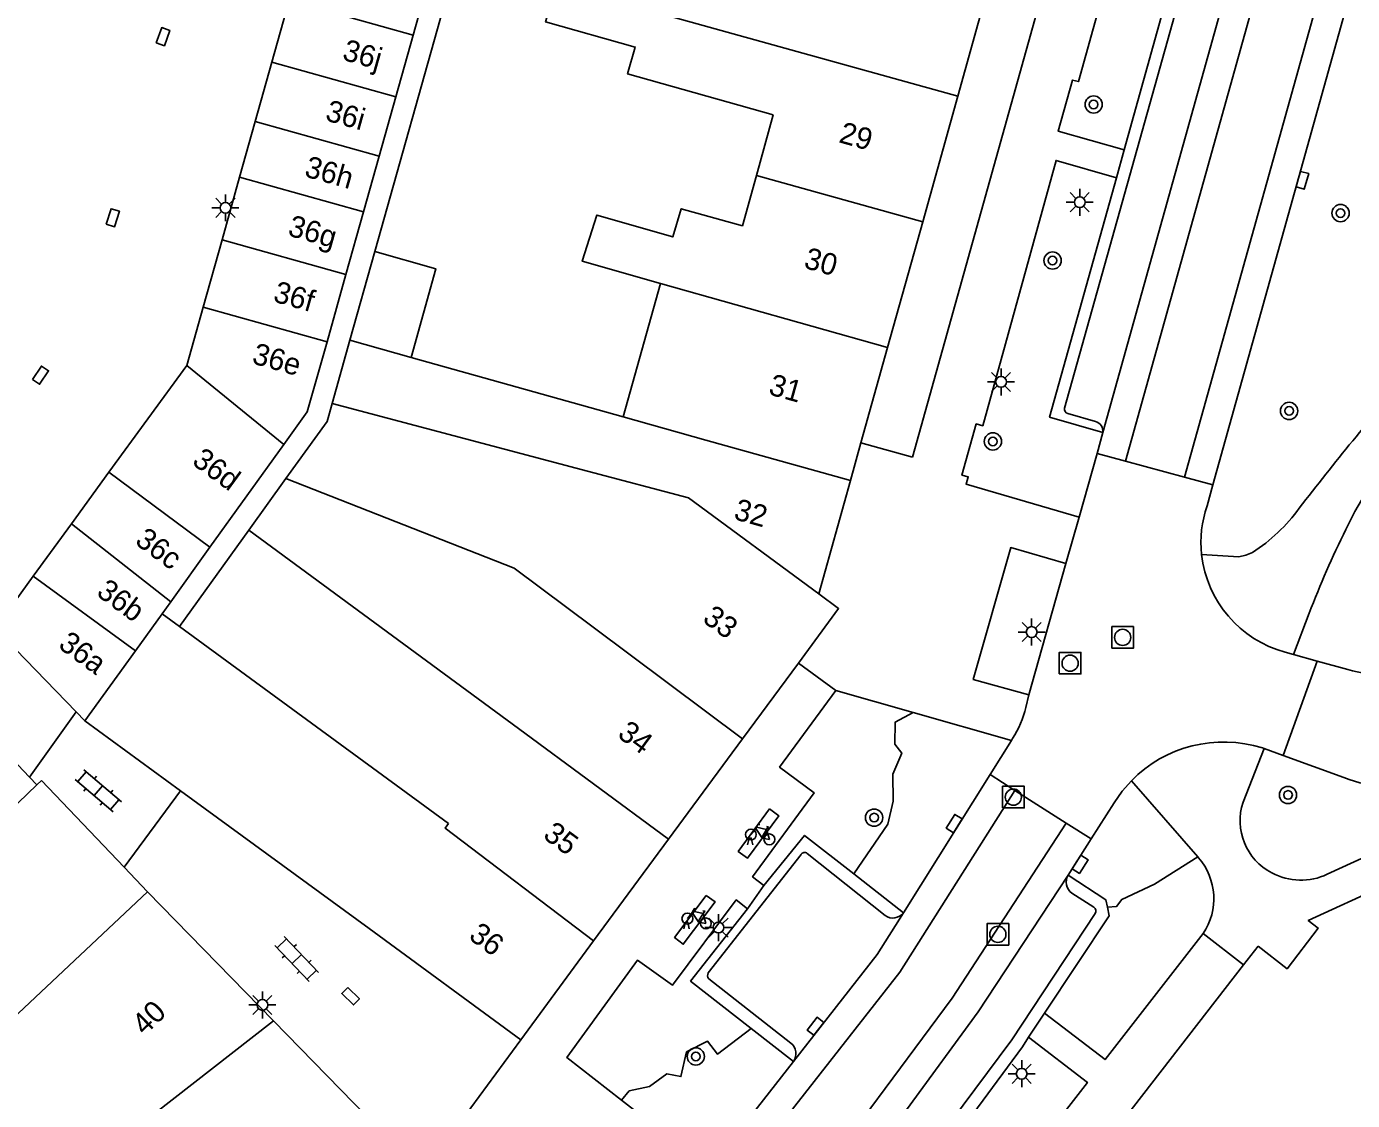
# Model space of a CAD drawing. Extents: x 132998 to 136004, y 396998 to 398512.
# Drawn here: x 133203.7 to 133265.1, y 398250.3 to 398300.1 of the extents above; entities that cross this region are included whole.
import ezdxf

# ---------------------------------------------------------------- set-up
doc = ezdxf.new("R2010")
doc.units = 0
for name, color, linetype in [('gg-afsc-erfafscheiding', 7, 'Continuous'), ('gg-afsc-muur', 7, 'Continuous'), ('gg-anno-huisnummerreeks BGT', 7, 'Continuous'), ('gg-bbg-bijgebouw', 7, 'Continuous'), ('gg-bbg-gedigitaliseerde bebouwing', 7, 'Continuous'), ('gg-bbg-gedigitaliseerde bijgebouw', 7, 'Continuous'), ('gg-bbg-hoofdgebouw', 7, 'Continuous'), ('gg-bbg-luifel en loopbrug', 7, 'Continuous'), ('gg-bbg-tussenscheiding', 7, 'Continuous'), ('gg-knt-verharding', 7, 'Continuous'), ('gg-knt-verharding nz', 7, 'Continuous'), ('gt-grn-groengrens', 7, 'Continuous'), ('gt-grn-weggrens', 7, 'Continuous'), ('gt-symb-boom', 7, 'Continuous'), ('gt-symb-fietsenrek', 7, 'Continuous'), ('gt-symb-klinker verharding', 7, 'Continuous'), ('gt-symb-kolk', 7, 'Continuous'), ('gt-symb-kolk center center', 7, 'Continuous'), ('gt-symb-lichtmast', 7, 'Continuous'), ('gt-symb-rioolschacht', 7, 'Continuous')]:
    doc.layers.add(name, color=color, linetype=linetype)

# ---------------------------------------------------------------- blocks, each defined once
blk = doc.blocks.new('gt0-KOLKCC')
at = {"layer": 'gt-symb-kolk center center'}
blk.add_lwpolyline([(-0.375, 0.2), (0.375, 0.2), (0.375, -0.2), (-0.375, -0.2)], close=True, dxfattribs=at)
blk = doc.blocks.new('gt0-BOOM')
at = {"layer": 'gt-symb-boom'}
for radius in [0.4, 0.2]:
    blk.add_circle((0, 0), radius, dxfattribs=at)
blk = doc.blocks.new('gt0-KOLK')
at = {"layer": 'gt-symb-kolk'}
blk.add_lwpolyline([(0, 0), (0.375, 0), (0.375, 0.4), (-0.375, 0.4), (-0.375, 0), (0, 0)], dxfattribs=at)
blk = doc.blocks.new('gt0-LMAST')
at = {"layer": 'gt-symb-lichtmast'}
for p, q in [((-0.005, 0.246), (-0.005, 0.621)), ((-0.182, 0.173), (-0.447, 0.438)), ((0.172, 0.173), (0.437, 0.438)), ((-0.255, -0.004), (-0.63, -0.004)), ((-0.182, -0.181), (-0.447, -0.446)), ((-0.005, -0.254), (-0.005, -0.629)), ((0.437, -0.446), (0.172, -0.181)), ((0.245, -0.004), (0.62, -0.004))]:
    blk.add_line(p, q, dxfattribs=at)
blk.add_circle((-0.005, -0.004), 0.25, dxfattribs=at)
blk = doc.blocks.new('gt0-RS')
at = {"layer": 'gt-symb-rioolschacht'}
blk.add_lwpolyline([(-0.5, -0.5), (0.5, -0.5), (0.5, 0.5), (-0.5, 0.5)], close=True, dxfattribs=at)
blk.add_circle((0, 0), 0.375, dxfattribs=at)
blk = doc.blocks.new('gt0-FREK')
at = {"layer": 'gt-symb-fietsenrek'}
for p, q in [((0.259, 0.762), (0.294, 0.823)), ((0.54, 0.335), (0.259, 0.762)), ((0.294, 0.823), (0.767, 0.714)), ((0.767, 0.714), (0.54, 0.335)), ((0.757, 0.841), (0.866, 0.816)), ((0.767, 0.714), (0.84, 0.822)), ((0.895, 0.252), (0.767, 0.714))]:
    blk.add_line(p, q, dxfattribs=at)
for points in [[(0.036, 0.476), (0.228, 0.708), (0.259, 0.762)], [(0.294, 0.823), (0.36, 0.937), (0.452, 0.935)], [(-0.124, 0), (-0.047, 0.312), (0.053, 0.312), (0.12, 0)], [(0.54, 0.335), (0.555, 0.305), (0.895, 0.252)]]:
    blk.add_lwpolyline(points, dxfattribs=at)
for centre in [(0.036, 0.476), (0.895, 0.252)]:
    blk.add_circle(centre, 0.252, dxfattribs=at)
blk = doc.blocks.new('gt0-KL1')
at = {"layer": 'gt-symb-klinker verharding'}
for p, q in [((-1.15, 0.3), (1.15, 0.3)), ((-1, -0.3), (-1, 0.3)), ((-0.5, 0.3), (-0.5, 0.45)), ((0, -0.3), (0, 0.3)), ((0.5, 0.3), (0.5, 0.45)), ((1, -0.3), (1, 0.3)), ((-1.15, -0.3), (1.15, -0.3)), ((-0.5, -0.45), (-0.5, -0.3)), ((0.5, -0.45), (0.5, -0.3))]:
    blk.add_line(p, q, dxfattribs=at)

msp = doc.modelspace()

# ---------------------------------------------------------------- linework, layer by layer
at = {"layer": 'gg-afsc-erfafscheiding'}
msp.add_line((133223.266, 398302.021), (133219.801, 398289.681), dxfattribs=at)
at = {"layer": 'gg-afsc-muur'}
for p, q in [((133203.796, 398265.318), (133202.716, 398266.453)), ((133204.143, 398264.953), (133203.796, 398265.318))]:
    msp.add_line(p, q, dxfattribs=at)
at = {"layer": 'gg-bbg-bijgebouw'}
for p, q in [((133215.028, 398298.458), (133215.833, 398301.329)), ((133214.258, 398295.708), (133215.028, 398298.458)), ((133213.537, 398293.136), (133214.258, 398295.708)), ((133212.722, 398290.224), (133213.537, 398293.136)), ((133211.849, 398287.108), (133212.722, 398290.224)), ((133211.09, 398284.4), (133211.849, 398287.108)), ((133211.09, 398284.4), (133207.48, 398279.446)), ((133205.738, 398277.056), (133207.48, 398279.446)), ((133203.969, 398274.628), (133205.738, 398277.056)), ((133206.37, 398267.92), (133205.966, 398268.335)), ((133204.36, 398265.16), (133204.143, 398264.953)), ((133208.189, 398261.134), (133204.36, 398265.16)), ((133209.274, 398259.993), (133208.189, 398261.134)), ((133222.01, 398246.951), (133215.113, 398254.012))]:
    msp.add_line(p, q, dxfattribs=at)
msp.add_lwpolyline([(133205.966, 398268.335), (133202.2, 398272.2), (133203.969, 398274.628)], dxfattribs=at)
at = {"layer": 'gg-bbg-gedigitaliseerde bebouwing'}
for p, q in [((133238.273, 398296.022), (133237.49, 398293.213)), ((133233.042, 398288.207), (133231.315, 398282.015)), ((133218.647, 398285.571), (133217.824, 398282.642)), ((133218.647, 398285.571), (133221.489, 398284.773)), ((133221.489, 398284.773), (133231.315, 398282.015)), ((133213.965, 398276.765), (133215.685, 398279.157)), ((133210.748, 398272.293), (133213.965, 398276.765)), ((133210.748, 398272.293), (133209.941, 398272.884))]:
    msp.add_line(p, q, dxfattribs=at)
for points in [[(133238.273, 398296.022), (133231.521, 398297.918), (133231.87, 398299.163), (133227.72, 398300.328), (133227.836, 398300.739)], [(133237.49, 398293.213), (133236.839, 398290.878), (133234.004, 398291.669), (133233.609, 398290.362), (133230.093, 398291.376), (133229.419, 398289.23), (133233.042, 398288.207)], [(133215.685, 398279.157), (133217.588, 398281.803), (133217.824, 398282.642)]]:
    msp.add_lwpolyline(points, dxfattribs=at)
at = {"layer": 'gg-bbg-gedigitaliseerde bijgebouw'}
for p, q in [((133221.58, 398299.719), (133222.426, 398302.731)), ((133220.774, 398296.848), (133221.58, 398299.719)), ((133220.002, 398294.099), (133220.774, 398296.848)), ((133219.28, 398291.527), (133220.002, 398294.099)), ((133218.462, 398288.616), (133219.28, 398291.527)), ((133217.588, 398285.503), (133218.462, 398288.616)), ((133215.593, 398280.742), (133212.164, 398275.975)), ((133210.344, 398273.445), (133212.164, 398275.975)), ((133209.941, 398272.884), (133210.344, 398273.445))]:
    msp.add_line(p, q, dxfattribs=at)
for points in [[(133215.593, 398280.742), (133216.673, 398282.244), (133217.588, 398285.503)], [(133204.143, 398264.953), (133198.135, 398259.169), (133203.02, 398254.13)]]:
    msp.add_lwpolyline(points, dxfattribs=at)
at = {"layer": 'gg-bbg-hoofdgebouw'}
for p, q in [((133248.519, 398302.974), (133246.818, 398296.879)), ((133246.818, 398296.879), (133245.195, 398291.063)), ((133245.195, 398291.063), (133243.568, 398285.234)), ((133243.568, 398285.234), (133242.336, 398280.818)), ((133242.336, 398280.818), (133241.845, 398279.06)), ((133241.845, 398279.06), (133240.38, 398273.81)), ((133239.438, 398270.603), (133236.845, 398267.084)), ((133210.792, 398264.684), (133206.37, 398267.92)), ((133236.845, 398267.084), (133233.416, 398262.431)), ((133219.535, 398258.288), (133210.792, 398264.684)), ((133233.416, 398262.431), (133229.944, 398257.719)), ((133215.113, 398254.012), (133209.274, 398259.993)), ((133226.57, 398253.14), (133219.535, 398258.288)), ((133229.944, 398257.719), (133226.57, 398253.14)), ((133260.072, 398256.611), (133260.741, 398257.473)), ((133247.81, 398240.81), (133260.072, 398256.611))]:
    msp.add_line(p, q, dxfattribs=at)
for points in [[(133240.38, 398273.81), (133241.3, 398273.13), (133239.438, 398270.603)], [(133260.741, 398257.473), (133262.084, 398256.431), (133263.523, 398258.317), (133263.063, 398258.664), (133266.562, 398260.281)]]:
    msp.add_lwpolyline(points, dxfattribs=at)
at = {"layer": 'gg-bbg-luifel en loopbrug'}
msp.add_line((133219.801, 398289.681), (133218.647, 398285.571), dxfattribs=at)
msp.add_lwpolyline([(133221.489, 398284.773), (133222.636, 398288.885), (133219.801, 398289.681)], dxfattribs=at)
at = {"layer": 'gg-bbg-tussenscheiding'}
for p, q in [((133228.208, 398302.063), (133246.818, 398296.879)), ((133221.58, 398299.719), (133215.833, 398301.329)), ((133220.774, 398296.848), (133215.028, 398298.458)), ((133220.002, 398294.099), (133214.258, 398295.708)), ((133219.28, 398291.527), (133213.537, 398293.136)), ((133237.49, 398293.213), (133245.195, 398291.063)), ((133218.462, 398288.616), (133212.722, 398290.224)), ((133233.042, 398288.207), (133243.568, 398285.234)), ((133217.588, 398285.503), (133211.849, 398287.108)), ((133211.09, 398284.4), (133215.593, 398280.742)), ((133235.141, 398280.942), (133231.315, 398282.015)), ((133235.141, 398280.942), (133241.845, 398279.06)), ((133207.48, 398279.446), (133212.164, 398275.975)), ((133240.38, 398273.81), (133234.338, 398278.26)), ((133205.738, 398277.056), (133210.344, 398273.445)), ((133226.455, 398267.561), (133213.965, 398276.765)), ((133203.969, 398274.628), (133208.71, 398271.173)), ((133208.71, 398271.173), (133209.941, 398272.884)), ((133223.215, 398263.163), (133210.748, 398272.293)), ((133236.845, 398267.084), (133229.918, 398272.26)), ((133206.37, 398267.92), (133208.71, 398271.173)), ((133226.455, 398267.561), (133233.416, 398262.431)), ((133209.274, 398259.993), (133203.02, 398254.13)), ((133215.113, 398254.012), (133208.57, 398248.92))]:
    msp.add_line(p, q, dxfattribs=at)
for points in [[(133234.338, 398278.26), (133229.665, 398279.5), (133217.824, 398282.642)], [(133229.918, 398272.26), (133226.257, 398274.996), (133215.685, 398279.157)], [(133229.944, 398257.719), (133223.056, 398262.953), (133223.215, 398263.163)]]:
    msp.add_lwpolyline(points, dxfattribs=at)
at = {"layer": 'gg-knt-verharding'}
for p, q in [((133244.73, 398280.15), (133264.98, 398352.75)), ((133257.857, 398306.31), (133254.537, 398294.401)), ((133258.264, 398305.575), (133251.771, 398282.423)), ((133265.434, 398303.207), (133258.646, 398278.864)), ((133251.923, 398282.168), (133253.209, 398281.808)), ((133253.55, 398281.296), (133253.277, 398280.322)), ((133242.336, 398280.818), (133244.73, 398280.15)), ((133253.277, 398280.322), (133252.441, 398277.367)), ((133254.599, 398279.963), (133253.277, 398280.322)), ((133257.324, 398279.223), (133254.599, 398279.963)), ((133258.646, 398278.864), (133257.324, 398279.223)), ((133258.646, 398278.864), (133258.374, 398277.89)), ((133252.441, 398277.367), (133251.834, 398275.22)), ((133251.834, 398275.22), (133250.11, 398269.125)), ((133263.111, 398272.92), (133262.389, 398271)), ((133262.003, 398271.108), (133262.389, 398271)), ((133262.389, 398271), (133263.479, 398270.695)), ((133261.909, 398266.316), (133263.479, 398270.695)), ((133263.479, 398270.695), (133264.894, 398270.299)), ((133244.759, 398268.309), (133241.17, 398269.326)), ((133250.11, 398269.125), (133249.975, 398268.542)), ((133205.966, 398268.335), (133203.796, 398265.318)), ((133244.759, 398268.309), (133249.311, 398267.019)), ((133249.311, 398267.019), (133248.316, 398265.436)), ((133249.363, 398267.102), (133249.311, 398267.019)), ((133261.016, 398266.639), (133260.048, 398264.151)), ((133261.016, 398266.639), (133260.939, 398266.667)), ((133261.909, 398266.316), (133261.016, 398266.639)), ((133264.715, 398265.299), (133261.909, 398266.316)), ((133244.305, 398259.015), (133248.316, 398265.436)), ((133248.316, 398265.436), (133249.467, 398264.701)), ((133210.792, 398264.684), (133208.189, 398261.134)), ((133249.467, 398264.701), (133251.85, 398263.18)), ((133257.949, 398261.612), (133254.868, 398265.141)), ((133251.85, 398263.18), (133252.999, 398262.447)), ((133252.999, 398262.447), (133251.934, 398260.775)), ((133239.556, 398261.73), (133235.26, 398256.239)), ((133243.459, 398258.892), (133239.845, 398261.777)), ((133257.981, 398261.575), (133257.949, 398261.612)), ((133244.305, 398259.015), (133241.998, 398260.825)), ((133252.111, 398259.938), (133253.13, 398259.279)), ((133239.09, 398252.986), (133235.285, 398255.959)), ((133239.201, 398252.132), (133237.243, 398253.663)), ((133222.5, 398247.616), (133226.57, 398253.14)), ((133239.201, 398252.132), (133235.324, 398247.167)), ((133231.242, 398250.338), (133235.324, 398247.167))]:
    msp.add_line(p, q, dxfattribs=at)
for points in [[(133264.809, 398276.798), (133265.232, 398277.625), (133265.54, 398278.148), (133265.896, 398278.642), (133267.857, 398281.03), (133269.757, 398283.017), (133270.61, 398283.963), (133271.118, 398284.599), (133271.461, 398285.103), (133271.785, 398285.677), (133272.173, 398286.611), (133272.496, 398287.61), (133276.297, 398300.24), (133284.393, 398298.011), (133297.28, 398304.121), (133309.101, 398309.76), (133310.834, 398305.939), (133315.96, 398294.815)], [(133254.537, 398294.401), (133251.468, 398295.263), (133252.132, 398297.635), (133252.422, 398297.563), (133255.065, 398307.07), (133257.857, 398306.31)], [(133254.176, 398293.107), (133251.378, 398293.906), (133247.977, 398281.605), (133247.678, 398281.688), (133247.016, 398279.311), (133247.305, 398279.236), (133247.205, 398278.897), (133252.441, 398277.367)], [(133253.55, 398281.296), (133251.079, 398282), (133254.176, 398293.107)], [(133250.11, 398269.125), (133247.54, 398269.835), (133249.274, 398275.955), (133251.834, 398275.22)], [(133258.125, 398275.632), (133259.844, 398275.521), (133260.173, 398275.599), (133260.486, 398275.727)], [(133241.17, 398269.326), (133238.56, 398265.779), (133240.159, 398264.59), (133237.312, 398260.696), (133237.84, 398260.282)], [(133263.947, 398260.811), (133269.659, 398263.419), (133268.765, 398265.297)], [(133252.999, 398262.447), (133254.07, 398264.127), (133254.441, 398264.656), (133254.868, 398265.141)], [(133237.84, 398260.282), (133239.721, 398262.61), (133241.998, 398260.825)], [(133251.934, 398260.775), (133253.679, 398259.631), (133253.755, 398259.29)], [(133237.072, 398259.208), (133236.557, 398259.624), (133233.595, 398255.665), (133231.982, 398256.828), (133228.695, 398252.316), (133231.242, 398250.338)], [(133237.243, 398253.663), (133234.435, 398255.859), (133237.072, 398259.208)], [(133253.755, 398259.29), (133253.846, 398258.877), (133250.844, 398254.37)], [(133253.191, 398258.991), (133249.32, 398253.13), (133246.481, 398249.313)], [(133250.844, 398254.37), (133253.648, 398252.217), (133258.2, 398258.063)], [(133250.095, 398253.25), (133252.834, 398251.158), (133246.568, 398243.095)], [(133246.662, 398248.719), (133246.829, 398248.744), (133249.82, 398252.809), (133250.095, 398253.25)]]:
    msp.add_lwpolyline(points, dxfattribs=at)
for centre, radius, start, end in [((133352.094, 398209.445), 112.562, 138.5613, 142.61912), ((133251.993, 398282.382), 0.225, 169.57718, 252.01933), ((133253.054, 398281.335), 0.498, 355.51275, 71.81572), ((133263.346, 398276.199), 5.252, 161.2176, 186.19672), ((133255.904, 398282.717), 8.358, 303.24699, 323.82097), ((133306.757, 398256.12), 46.768, 153.75946, 158.94769), ((133263.363, 398276.198), 5.268, 186.16442, 255.04234), ((133266.495, 398275.974), 5.896, 254.24326, 289.7132), ((133245.427, 398269.625), 4.675, 327.34179, 346.60722), ((133259.147, 398260.957), 5.985, 72.57731, 135.64169), ((133266.742, 398270.145), 5.253, 247.29744, 292.64597), ((133262.605, 398263.288), 2.699, 161.35122, 243.04715), ((133239.723, 398261.614), 0.204, 53.28365, 145.19061), ((133255.78, 398259.675), 2.908, 326.33244, 40.80397), ((133252.487, 398260.455), 0.639, 149.89977, 233.98103), ((133262.734, 398263.349), 2.813, 241.28187, 295.54701), ((133253.016, 398259.104), 0.208, 327.00353, 56.91412), ((133243.816, 398259.404), 0.624, 235.07876, 321.46579), ((133235.46, 398256.116), 0.235, 148.29859, 221.90574), ((133238.7, 398252.501), 0.622, 323.61989, 51.1913)]:
    msp.add_arc(centre, radius, start, end, dxfattribs=at)
at = {"layer": 'gg-knt-verharding nz'}
msp.add_line((133260.323, 398305.566), (133253.55, 398281.296), dxfattribs=at)
for points in [[(133279.43, 398368.675), (133267.656, 398326.749), (133254.599, 398279.963)], [(133282.157, 398367.921), (133270.803, 398327.475), (133257.324, 398279.223)], [(133205.179, 398199.774), (133216.285, 398220.714), (133244.144, 398256.274), (133249.467, 398264.701)], [(133238.098, 398263.837), (133236.651, 398261.867), (133237.076, 398261.555), (133238.523, 398263.525), (133238.098, 398263.837)], [(133208.113, 398198.272), (133218.168, 398218.399), (133218.431, 398218.856), (133218.747, 398219.284), (133242.441, 398249.507), (133246.569, 398255.067), (133251.85, 398263.18)], [(133251.934, 398260.775), (133247.77, 398254.428), (133244.442, 398249.881)], [(133235.162, 398259.832), (133235.57, 398259.536), (133234.1, 398257.568), (133233.697, 398257.878), (133235.162, 398259.832)], [(133244.305, 398259.015), (133243.09, 398257.083), (133239.201, 398252.132)]]:
    msp.add_lwpolyline(points, dxfattribs=at)
at = {"layer": 'gt-grn-groengrens'}
for points in [[(133241.998, 398260.825), (133243.584, 398263.129), (133243.826, 398264.194), (133243.806, 398265.451), (133244.222, 398266.429), (133243.899, 398266.837), (133243.924, 398267.869), (133244.759, 398268.309)], [(133253.755, 398259.29), (133254.184, 398259.318), (133254.422, 398259.645), (133255.946, 398260.344), (133257.949, 398261.612)], [(133231.242, 398250.338), (133231.594, 398250.77), (133232.53, 398250.976), (133233.338, 398251.552), (133233.99, 398251.433), (133234.254, 398252.571), (133235.22, 398253.076), (133235.686, 398252.462), (133237.243, 398253.663)]]:
    msp.add_lwpolyline(points, dxfattribs=at)
at = {"layer": 'gt-grn-weggrens'}
for p, q in [((133254.176, 398293.107), (133254.537, 398294.401)), ((133241.17, 398269.326), (133239.438, 398270.603)), ((133237.072, 398259.208), (133237.84, 398260.282)), ((133258.2, 398258.063), (133260.072, 398256.611)), ((133250.095, 398253.25), (133250.844, 398254.37))]:
    msp.add_line(p, q, dxfattribs=at)

# ---------------------------------------------------------------- block references
at = {"layer": 'gt-symb-boom'}
for p in [(133253.119, 398296.5), (133264.563, 398291.464), (133251.216, 398289.265), (133262.179, 398282.292), (133248.449, 398280.877), (133242.943, 398263.435), (133234.68, 398252.363)]:
    msp.add_blockref('gt0-BOOM', p, dxfattribs=at)
at = {"layer": 'gt-symb-boom', "rotation": -106.85839876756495}
msp.add_blockref('gt0-BOOM', (133262.128, 398264.486), dxfattribs=at)
at = {"layer": 'gt-symb-fietsenrek'}
for p in [(133237.196, 398262.176), (133234.252, 398258.279)]:
    msp.add_blockref('gt0-FREK', p, dxfattribs=at)
at = {"layer": 'gt-symb-klinker verharding'}
for p, rotation in [((133206.991, 398264.684), -40.45838170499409), ((133216.186, 398256.88), -46.29643001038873)]:
    msp.add_blockref('gt0-KL1', p, dxfattribs=dict(at, rotation=rotation))
at = {"layer": 'gt-symb-kolk'}
for p, rotation in [((133262.599, 398293.039), -105.58069961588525), ((133246.823, 398263.055), 57.91934357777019), ((133252.321, 398261.383), -122.51266207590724), ((133240.384, 398253.637), 51.851837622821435)]:
    msp.add_blockref('gt0-KOLK', p, dxfattribs=dict(at, rotation=rotation))
at = {"layer": 'gt-symb-kolk center center'}
for p, rotation in [((133209.987, 398299.647), 70.42327443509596), ((133207.661, 398291.252), 72.83405393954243), ((133204.307, 398283.95), 56.42118627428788), ((133218.682, 398255.157), -44.35170201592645)]:
    msp.add_blockref('gt0-KOLKCC', p, dxfattribs=dict(at, rotation=rotation))
at = {"layer": 'gt-symb-lichtmast'}
for p in [(133212.886, 398291.713), (133252.482, 398291.974), (133248.832, 398283.643), (133250.251, 398272.044), (133235.736, 398258.343), (133214.6, 398254.754), (133249.789, 398251.562)]:
    msp.add_blockref('gt0-LMAST', p, dxfattribs=at)
at = {"layer": 'gt-symb-rioolschacht'}
for p in [(133254.465, 398271.792), (133252.028, 398270.596), (133249.399, 398264.387), (133248.682, 398258.024)]:
    msp.add_blockref('gt0-RS', p, dxfattribs=at)

# ---------------------------------------------------------------- texts
at = {"layer": 'gg-anno-huisnummerreeks BGT'}
for s, rotation, p in [('36j', 344.3, (133218.25, 398298.585)), ('36i', 344.4, (133217.462, 398295.774)), ('29', 344.4, (133241.266, 398294.756)), ('36h', 344.3, (133216.492, 398293.176)), ('36g', 344.4, (133215.724, 398290.434)), ('30', 344.4, (133239.641, 398288.934)), ('36f', 344.3, (133215.044, 398287.375)), ('36e', 344.3, (133214.064, 398284.508)), ('31', 344.4, (133238.005, 398283.07)), ('36d', 323.9, (133211.282, 398279.85)), ('32', 344.4, (133236.391, 398277.287)), ('36c', 323.9, (133208.637, 398276.155)), ('36b', 323.9, (133206.85, 398273.77)), ('33', 323.6, (133234.941, 398272.553)), ('36a', 323.9, (133205.081, 398271.342)), ('34', 323.6, (133231, 398267.204)), ('35', 323.6, (133227.549, 398262.521)), ('36', 323.6, (133224.105, 398257.847)), ('40', 44.3, (133209.138, 398253.293))]:
    msp.add_text(s, height=1, rotation=rotation, dxfattribs=at).set_placement(p)

doc.saveas('drawing.dxf')
